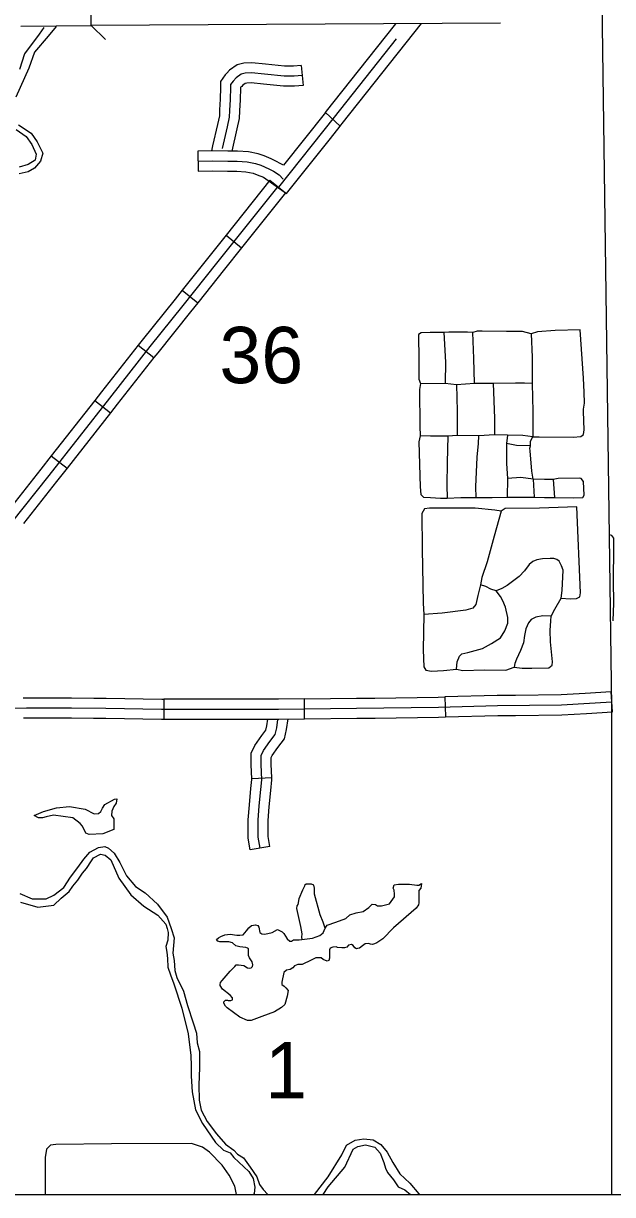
# Model space of a CAD drawing. Extents: x 1127717 to 1741049, y 2026793 to 2244711.
# Drawn here: x 1333695 to 1338119, y 2066677 to 2075463 of the extents above; entities that cross this region are included whole.
import ezdxf

# ---------------------------------------------------------------- set-up
doc = ezdxf.new("R2010")
doc.units = 0
for name, color, linetype in [('1', 7, 'Continuous'), ('10', 7, 'Continuous'), ('15', 7, 'Continuous'), ('31', 7, 'Continuous'), ('32', 7, 'Continuous'), ('35', 7, 'Continuous'), ('37', 7, 'Continuous'), ('5', 7, 'Continuous')]:
    doc.layers.add(name, color=color, linetype=linetype)

msp = doc.modelspace()

# ---------------------------------------------------------------- linework, layer by layer
at = {"layer": '1'}
msp.add_lwpolyline([(1349634.2, 2111942.3), (1278362.7, 2111942.3), (1278362.7, 2066677.1), (1349634.2, 2066677.1)], close=True, dxfattribs=at)
at = {"layer": '10'}
for points in [[(1338113, 2070337.1), (1338031.8, 2076176)], [(1338112, 2066677.1), (1338113, 2070338.8)]]:
    msp.add_lwpolyline(points, dxfattribs=at)
at = {"layer": '15'}
for points in [[(1334204.9, 2075447.1), (1334203.4, 2075697.1)], [(1333676.9, 2075444), (1334204.9, 2075447.1)], [(1337276.3, 2075465.1), (1334204.9, 2075447.1)]]:
    msp.add_lwpolyline(points, dxfattribs=at)
at = {"layer": '31'}
for p, q in [((1335781.8, 2075147.2), (1335796.3, 2074997.9)), ((1335963.5, 2074795.8), (1335647.9, 2074399.8)), ((1336072.6, 2074692), (1335963.5, 2074795.8)), ((1335999.8, 2074600.7), (1336072.6, 2074692)), ((1335670.8, 2074187.8), (1335999.8, 2074600.7)), ((1335005, 2074504.6), (1335008.6, 2074354.7)), ((1335498.2, 2074309), (1335670.8, 2074187.8)), ((1334750.2, 2070394.8), (1334750.2, 2070244.8)), ((1335806.9, 2070246.7), (1335805.4, 2070396.6)), ((1336860.2, 2070410.3), (1336864, 2070260.3)), ((1338116.9, 2070298.4), (1338108.1, 2070448.1))]:
    msp.add_line(p, q, dxfattribs=at)
for points in [[(1336211, 2075107.5), (1336491.3, 2075460.5)], [(1336328.5, 2075014.2), (1336683.8, 2075461.6)], [(1335612.1, 2074234.6), (1336030, 2074758.9), (1336497.3, 2075347.5)], [(1335781.8, 2075147.2), (1335723.2, 2075141.5), (1335656.6, 2075141.5), (1335512.2, 2075156.5), (1335409.1, 2075167.3), (1335350, 2075164), (1335299.8, 2075151.5), (1335242.8, 2075113.5), (1335222.6, 2075091)], [(1335222.6, 2075091), (1335210.4, 2075077.5), (1335176.3, 2075028.8), (1335176.3, 2074983.2), (1335173.8, 2074896), (1335168.8, 2074815), (1335166.5, 2074769.4), (1335152.6, 2074704.4), (1335115.3, 2074545.3)], [(1335789, 2075072.6), (1335726.9, 2075066.5), (1335652.7, 2075066.5), (1335504.4, 2075081.9), (1335407.3, 2075092.1), (1335361.3, 2075089.6), (1335330.6, 2075081.9), (1335292.2, 2075056.3), (1335269.2, 2075030.7), (1335251.3, 2075005.1), (1335251.3, 2074982.1), (1335248.8, 2074892.6), (1335243.6, 2074810.7), (1335241.1, 2074759.6), (1335225.7, 2074688), (1335187.4, 2074524.3)], [(1335963.5, 2074795.8), (1335971.3, 2074805.6), (1336211, 2075107.5)], [(1335334.1, 2074990.7), (1335328, 2074984), (1335326.3, 2074981.5), (1335326.3, 2074981.1), (1335323.7, 2074889.2), (1335318.5, 2074806.5), (1335315.7, 2074749.8), (1335298.9, 2074671.6), (1335259.7, 2074504)], [(1335796.3, 2074997.9), (1335730.5, 2074991.5), (1335648.9, 2074991.5), (1335496.7, 2075007.3), (1335405.4, 2075016.9), (1335372.5, 2075015.1), (1335361.4, 2075012.3), (1335341.7, 2074999.1), (1335334.1, 2074990.7)], [(1336072.6, 2074692), (1336088.7, 2074712.2), (1336328.5, 2075014.2)], [(1335115.3, 2074545.3), (1335106.4, 2074507.4)], [(1335556, 2074447.4), (1335503.6, 2074469.3), (1335458.2, 2074484.4), (1335385, 2074499), (1335303.5, 2074504.7), (1335230.1, 2074504.7), (1335114.2, 2074507.2), (1335005, 2074504.6)], [(1335006.8, 2074429.7), (1335114.2, 2074432.2), (1335229.3, 2074429.7), (1335300.9, 2074429.7), (1335375, 2074424.5), (1335438.9, 2074411.8), (1335477.3, 2074399), (1335538.7, 2074373.4), (1335571.9, 2074355.5), (1335615.4, 2074327.4), (1335644.4, 2074294.6)], [(1335261.3, 2074511.1), (1335260.4, 2074507.1)], [(1335647.9, 2074399.8), (1335571, 2074441.2), (1335556, 2074447.4)], [(1335008.6, 2074354.7), (1335114.3, 2074357.2), (1335228.4, 2074354.7), (1335298.3, 2074354.7), (1335365, 2074350.1), (1335419.6, 2074339.1), (1335451, 2074328.7), (1335498.2, 2074309)], [(1333693.5, 2070403), (1333717.9, 2070403.3), (1334057, 2070403.3), (1334223.1, 2070401.5)], [(1334223.1, 2070401.5), (1334316.2, 2070400.4), (1334733.6, 2070394.8), (1334750.2, 2070394.8)], [(1335278.2, 2070394.8), (1335122.5, 2070394.8), (1334750.2, 2070394.8)], [(1335805.4, 2070396.6), (1335611.1, 2070394.8), (1335423.9, 2070394.8), (1335278.2, 2070394.8)], [(1335805.4, 2070396.6), (1336196.2, 2070400.4), (1336333.1, 2070402.3)], [(1336333.1, 2070402.3), (1336809.6, 2070409), (1336860.2, 2070410.3)], [(1337389, 2070421.9), (1337253.1, 2070420.3), (1336860.2, 2070410.3)], [(1337913.2, 2070436.7), (1337732.3, 2070426), (1337389, 2070421.9)], [(1338108.1, 2070448.1), (1337913.2, 2070436.7)], [(1332639.7, 2070360.8), (1333135.5, 2070322.6), (1333718.3, 2070328.3), (1334056.5, 2070328.3), (1334315.2, 2070325.4), (1334733.1, 2070319.8), (1335122.5, 2070319.8), (1335423.9, 2070319.8), (1335611.5, 2070319.8), (1336197.1, 2070325.4), (1336811.1, 2070334), (1337254.5, 2070345.3), (1337735, 2070351), (1338112.5, 2070373.3)], [(1337922, 2070286.9), (1338116.9, 2070298.4)], [(1333695, 2070253.1), (1333718.6, 2070253.3), (1334056.1, 2070253.3), (1334221.4, 2070251.5)], [(1334221.4, 2070251.5), (1334314.3, 2070250.4), (1334732.6, 2070244.8), (1334750.2, 2070244.8)], [(1334750.2, 2070244.8), (1335122.5, 2070244.8), (1335278.2, 2070244.8)], [(1335278.2, 2070244.8), (1335423.9, 2070244.8), (1335611.8, 2070244.8), (1335806.9, 2070246.7)], [(1335806.9, 2070246.7), (1336198, 2070250.4), (1336335.2, 2070252.4)], [(1336335.2, 2070252.4), (1336812.6, 2070259), (1336864, 2070260.3)], [(1336864, 2070260.3), (1337255.9, 2070270.4), (1337390.8, 2070272)], [(1337390.8, 2070272), (1337737.6, 2070276.1), (1337922, 2070286.9)]]:
    msp.add_lwpolyline(points, dxfattribs=at)
at = {"layer": '32'}
for p, q in [((1335546.4, 2074287.1), (1335663.6, 2074193.4)), ((1335216.7, 2073874.7), (1335333.8, 2073781)), ((1334887.5, 2073461.5), (1335005, 2073368.2)), ((1334557, 2073049.3), (1334674.9, 2072956.6)), ((1334230.7, 2072634.1), (1334348.7, 2072541.6)), ((1333904.9, 2072218.6), (1334022.9, 2072126.1)), ((1335560.8, 2069804.3), (1335411, 2069796.8)), ((1335546.1, 2069287.8), (1335398.3, 2069262.4))]:
    msp.add_line(p, q, dxfattribs=at)
for points in [[(1335546.4, 2074287.1), (1335216.7, 2073874.7)], [(1335605, 2074240.2), (1335145.3, 2073665.4), (1334892.3, 2073346.9), (1334645, 2073039.8), (1334340.8, 2072653.1), (1333886, 2072072.9), (1333604.6, 2071717.5), (1333254.9, 2071268.1), (1333135.5, 2071117.4)], [(1335663.6, 2074193.4), (1335333.8, 2073781)], [(1335216.7, 2073874.7), (1335086.6, 2073712.2), (1334887.5, 2073461.5)], [(1335333.8, 2073781), (1335203.9, 2073618.7), (1335005, 2073368.2)], [(1334887.5, 2073461.5), (1334833.7, 2073393.8), (1334586.3, 2073086.5), (1334557, 2073049.3)], [(1335005, 2073368.2), (1334950.9, 2073300.1), (1334703.7, 2072993.1), (1334674.9, 2072956.6)], [(1334557, 2073049.3), (1334281.8, 2072699.4), (1334230.7, 2072634.1)], [(1334674.9, 2072956.6), (1334399.8, 2072606.7), (1334348.7, 2072541.6)], [(1334230.7, 2072634.1), (1333904.9, 2072218.6)], [(1334348.7, 2072541.6), (1334022.9, 2072126.1)], [(1333904.9, 2072218.6), (1333827.1, 2072119.3), (1333577.8, 2071804.5)], [(1334022.9, 2072126.1), (1333944.9, 2072026.5), (1333695.5, 2071711.4)], [(1335411, 2069796.8), (1335405.7, 2069901.7), (1335405.7, 2069988.3), (1335432.6, 2070046.5), (1335485.9, 2070121.7), (1335516.3, 2070160.9), (1335523.4, 2070192.6), (1335530.5, 2070244.8)], [(1335472.2, 2069275.1), (1335458, 2069357.6), (1335458, 2069485.5), (1335466.5, 2069593.6), (1335477.9, 2069715.9), (1335486.4, 2069789.8), (1335480.7, 2069903.6), (1335480.7, 2069971.8), (1335497.8, 2070008.8), (1335546.1, 2070077), (1335585.9, 2070128.2), (1335597.3, 2070179.4), (1335605.8, 2070242)], [(1335560.8, 2069804.3), (1335555.7, 2069905.4), (1335555.7, 2069955.3), (1335563, 2069971.1), (1335606.3, 2070032.3), (1335655.5, 2070095.5), (1335671.2, 2070166.2), (1335682, 2070245.4)], [(1335398.3, 2069262.4), (1335383, 2069351.1), (1335383, 2069488.5), (1335391.8, 2069600), (1335403.3, 2069723.6), (1335411.2, 2069792.3), (1335411, 2069796.8)], [(1335546.1, 2069287.8), (1335533, 2069364), (1335533, 2069482.6), (1335541.2, 2069587.2), (1335552.5, 2069708.1), (1335561.6, 2069787.4), (1335560.8, 2069804.3)]]:
    msp.add_lwpolyline(points, dxfattribs=at)
at = {"layer": '35'}
for points in [[(1333942, 2075440.5), (1333881.9, 2075366.6), (1333778.4, 2075247.4), (1333736.9, 2075128.3), (1333638.5, 2074910.7)], [(1333847.6, 2075433), (1333813.5, 2075381.8), (1333704.8, 2075234.8), (1333666.6, 2075117.3)], [(1333659.3, 2074703.5), (1333752.5, 2074641.3), (1333799.1, 2074574), (1333840.5, 2074491.1), (1333825, 2074428.9), (1333778.4, 2074377.1), (1333731.7, 2074351.2), (1333664.4, 2074335.7)], [(1333640.2, 2074667.7), (1333716.5, 2074614.8), (1333757.6, 2074556.1), (1333790, 2074482.6), (1333784.1, 2074438.5), (1333731.2, 2074406.2), (1333663.7, 2074385.6)], [(1337874.5, 2073164.8), (1337688.8, 2073160.2), (1337555.7, 2073148.8), (1337507.6, 2073135), (1337443.3, 2073151.1), (1337321.8, 2073151.1), (1337140.6, 2073153.4), (1337101.6, 2073153.4), (1337069.5, 2073144.2), (1337030.5, 2073146.5), (1336911.2, 2073146.5), (1336888.3, 2073146.5), (1336851.6, 2073144.2), (1336748.4, 2073144.2), (1336681.9, 2073141.9), (1336661.2, 2073130.4), (1336663.5, 2072937.7), (1336663.5, 2072795.4), (1336677.3, 2072761), (1336668.1, 2072717.4), (1336672.7, 2072442.1), (1336675, 2072368.7), (1336663.5, 2072325.1), (1336675, 2071987.8), (1336679.6, 2071930.5), (1336697.9, 2071909.8), (1336750.7, 2071907.5), (1336826.4, 2071900.6), (1336876.8, 2071902.9), (1336980, 2071907.5), (1337094.7, 2071907.5), (1337214, 2071907.5), (1337326.4, 2071909.8), (1337427.3, 2071909.8), (1337468.6, 2071909.8), (1337530.5, 2071909.8), (1337608.5, 2071907.5), (1337681.9, 2071907.5), (1337828.7, 2071905.2), (1337895.2, 2071907.5), (1337904.4, 2071923.6), (1337899.8, 2072026.8), (1337883.7, 2072049.8), (1337867.7, 2072052.1), (1337709.4, 2072049.8), (1337672.7, 2072042.9), (1337608.5, 2072042.9), (1337523.6, 2072045.2), (1337512.2, 2072104.8), (1337500.7, 2072256.3), (1337498.4, 2072276.9), (1337503, 2072295.3), (1337503, 2072329.7), (1337519, 2072361.8), (1337567.2, 2072361.8), (1337821.8, 2072359.5), (1337879.1, 2072364.1), (1337899.8, 2072380.2), (1337904.4, 2072414.6), (1337899.8, 2072552.2), (1337899.8, 2072568.3), (1337906.6, 2072614.2), (1337904.4, 2072696.8), (1337899.8, 2072802.3), (1337874.5, 2073164.8)], [(1336851.6, 2073144.2), (1336863.1, 2072921.6), (1336860.8, 2072763.3)], [(1337081, 2072763.3), (1337076.4, 2072949.2), (1337069.5, 2073144.2)], [(1337507.6, 2073135), (1337514.4, 2072960.6), (1337514.4, 2072788.6), (1337514.4, 2072761), (1337519, 2072552.2), (1337519, 2072361.8)], [(1336677.3, 2072761), (1336860.8, 2072763.3), (1336945.6, 2072754.1), (1337081, 2072763.3), (1337223.2, 2072763.3), (1337390.6, 2072767.9), (1337457.1, 2072767.9), (1337514.4, 2072763.3)], [(1337223.2, 2072763.3), (1337232.3, 2072499.5), (1337232.3, 2072377.9)], [(1336945.6, 2072754.1), (1336952.5, 2072554.5), (1336952.5, 2072371)], [(1337519, 2072361.8), (1337445.6, 2072371), (1337328.7, 2072373.3), (1337232.3, 2072377.9), (1337115.4, 2072368.7), (1336952.5, 2072371), (1336881.4, 2072366.4), (1336750.7, 2072366.4), (1336675, 2072368.7)], [(1336881.4, 2072366.4), (1336876.8, 2072169.1), (1336874.5, 2071999.3), (1336876.8, 2071902.9)], [(1337094.7, 2071907.5), (1337092.4, 2071987.8), (1337101.6, 2072210.4), (1337110.8, 2072311.3), (1337115.4, 2072368.7)], [(1337328.7, 2072373.3), (1337321.8, 2072311.3), (1337321.8, 2072162.2), (1337328.7, 2072049.8), (1337326.4, 2071909.8)], [(1337503, 2072295.3), (1337397.5, 2072297.6), (1337321.8, 2072311.3)], [(1337523.6, 2072045.2), (1337429.6, 2072056.7), (1337328.7, 2072049.8)], [(1337523.6, 2072045.2), (1337530.5, 2071909.8)], [(1337672.7, 2072042.9), (1337681.9, 2071907.5)], [(1337849, 2071835.6), (1337570.2, 2071827.4), (1337312.9, 2071824.1), (1337281.6, 2071804.3), (1337235.4, 2071810.9), (1337087, 2071825.7), (1336852.7, 2071825.7), (1336743.9, 2071827.4), (1336707.6, 2071820.8), (1336686.2, 2071787.8)], [(1336686.2, 2071787.8), (1336689.5, 2071522.1), (1336696.1, 2071113), (1336701, 2071028.8), (1336696.1, 2070763.2), (1336701, 2070636.1), (1336717.5, 2070611.4), (1336760.4, 2070603.1), (1336849.4, 2070608.1), (1336946.8, 2070619.6), (1336994.6, 2070609.7), (1337157.9, 2070614.7), (1337317.9, 2070611.4), (1337380.5, 2070634.5), (1337439.9, 2070626.2), (1337512.5, 2070626.2), (1337639.5, 2070629.5), (1337664.2, 2070649.3), (1337667.5, 2070674.1), (1337652.7, 2070824.2), (1337649.4, 2070908.4), (1337656, 2070982.6), (1337657.6, 2071017.3), (1337684, 2071070.1), (1337733.5, 2071150.9), (1337801.1, 2071146), (1337847.3, 2071149.3), (1337872.1, 2071160.8), (1337877, 2071190.5), (1337849, 2071835.6)], [(1337281.6, 2071804.3), (1337230.4, 2071616.2), (1337176, 2071423.1), (1337138.1, 2071307.6), (1337126.5, 2071251.5), (1337106.7, 2071170.7), (1337091.9, 2071104.7), (1337068.8, 2071076.7), (1337016, 2071061.8), (1336839.5, 2071038.7), (1336701, 2071028.8)], [(1338122.9, 2070982.4), (1338127.8, 2071114.4), (1338126.2, 2071282.7), (1338127.8, 2071528.5), (1338127.8, 2071601.1), (1338113, 2071620.9), (1338094.8, 2071627.5)], [(1337733.5, 2071150.9), (1337740.1, 2071210.3), (1337748.3, 2071360.4), (1337735.2, 2071395.1), (1337717, 2071429.7), (1337698.9, 2071441.3), (1337677.4, 2071449.5), (1337651, 2071449.5), (1337593.3, 2071446.2), (1337550.4, 2071439.6), (1337520.7, 2071426.4), (1337492.7, 2071405), (1337458.1, 2071357.1), (1337416.8, 2071314.2), (1337327.8, 2071246.6), (1337286.5, 2071225.1), (1337243.6, 2071207), (1337204.1, 2071220.2), (1337167.8, 2071238.3), (1337126.5, 2071251.5)], [(1336946.8, 2070619.6), (1336951.7, 2070674.1), (1336968.2, 2070717), (1336988, 2070735.1), (1337030.9, 2070745), (1337141.4, 2070773.1), (1337210.7, 2070811), (1337278.3, 2070853.9), (1337309.6, 2070906.7), (1337332.7, 2070964.5), (1337331.1, 2071007.4), (1337314.6, 2071084.9), (1337294.8, 2071131.1), (1337276.6, 2071164.1), (1337243.6, 2071207)], [(1337657.6, 2071017.3), (1337595, 2071018.9), (1337542.2, 2071009), (1337507.5, 2070990.9), (1337487.7, 2070966.1), (1337468, 2070921.6), (1337456.4, 2070870.4), (1337449.8, 2070817.6), (1337428.4, 2070759.9), (1337397, 2070693.9), (1337385.5, 2070660.9), (1337380.5, 2070634.5)], [(1334163, 2069388.5), (1334139.5, 2069441.4), (1334121.9, 2069461.9), (1334066.1, 2069503.1), (1333922.1, 2069523.6), (1333866.3, 2069511.9), (1333839.9, 2069503.1), (1333807.6, 2069503.1), (1333775.3, 2069520.7), (1333845.8, 2069550.1), (1333942.7, 2069579.5), (1334042.6, 2069588.3), (1334160.1, 2069567.7), (1334227.6, 2069532.5), (1334259.9, 2069535.4), (1334277.5, 2069550.1), (1334289.3, 2069576.5), (1334306.9, 2069603), (1334380.3, 2069644.1), (1334398, 2069647.1), (1334392.1, 2069614.7), (1334374.5, 2069588.3), (1334359.8, 2069553), (1334356.9, 2069520.7), (1334374.5, 2069497.2), (1334374.5, 2069456.1), (1334374.5, 2069414.9)], [(1334374.5, 2069414.9), (1334292.2, 2069382.6), (1334189.4, 2069379.7), (1334163, 2069388.5)], [(1333668, 2068936.2), (1333762.3, 2068896.5), (1333866.6, 2068896.5), (1333923.7, 2068923.8), (1333998.2, 2068980.9), (1334047.9, 2069057.9), (1334105, 2069129.9), (1334149.7, 2069194.5), (1334194.3, 2069246.7), (1334258.9, 2069281.5), (1334306.1, 2069288.9), (1334333.4, 2069276.5), (1334375.6, 2069239.2), (1334420.3, 2069169.7), (1334469.9, 2069067.8), (1334537, 2068988.4), (1334609, 2068941.2), (1334703.3, 2068856.7), (1334775.3, 2068757.4), (1334805.1, 2068672.9), (1334827.4, 2068603.4), (1334822.5, 2068546.2), (1334817.5, 2068489.1), (1334827.4, 2068432), (1334832.4, 2068357.5), (1334847.3, 2068305.3), (1334897, 2068203.5), (1334926.8, 2068096.7), (1334969, 2067965), (1334993.8, 2067888), (1334998.8, 2067816), (1335018.6, 2067751.4), (1335018.6, 2067684.3), (1335018.6, 2067627.2), (1335011.2, 2067500.5), (1335016.1, 2067386.3), (1335031, 2067309.3), (1335075.7, 2067224.8), (1335145.2, 2067132.9), (1335212.3, 2067055.9), (1335274.3, 2067011.2), (1335301.7, 2066981.4), (1335348.8, 2066951.6), (1335398.5, 2066882), (1335448.1, 2066810), (1335468, 2066752.9), (1335495.3, 2066715.6), (1335529.7, 2066677.1)], [(1334168.9, 2069124), (1334207.1, 2069179.8), (1334221.7, 2069203.3), (1334274.6, 2069229.8), (1334309.9, 2069223.9), (1334351, 2069188.6)], [(1334351, 2069188.6), (1334412.7, 2069050.5), (1334500.8, 2068927.1), (1334600.6, 2068841.9), (1334703.4, 2068774.3), (1334765.1, 2068706.7), (1334773.9, 2068674.4), (1334782.8, 2068642.1), (1334779.8, 2068586.3), (1334765.1, 2068539.2), (1334771, 2068495.2), (1334776.9, 2068448.2), (1334779.8, 2068383.5), (1334800.4, 2068324.7), (1334823.9, 2068257.2), (1334885.6, 2068075), (1334932.6, 2067884), (1334953.1, 2067719.4), (1334956.1, 2067643), (1334956.1, 2067566.6), (1334961.9, 2067449.1), (1334988.4, 2067313.9), (1335041.2, 2067211.1), (1335138.2, 2067067.1), (1335196.9, 2067011.2), (1335246.8, 2066990.7), (1335276.2, 2066955.4), (1335387.8, 2066849.6), (1335420.1, 2066796.7), (1335431.9, 2066732.1), (1335429, 2066685.1), (1335422.8, 2066677.1)], [(1333672.5, 2068871.3), (1333804.6, 2068833.1), (1333925.1, 2068847.8), (1333977.9, 2068900.7), (1334039.6, 2068950.6), (1334066.1, 2068991.8), (1334104.2, 2069035.8), (1334139.5, 2069088.7), (1334168.9, 2069124)], [(1335176.8, 2068612.6), (1335206.9, 2068625.3), (1335208.5, 2068625.3), (1335246.6, 2068631.7), (1335297.4, 2068623.7), (1335321.2, 2068623.7), (1335345, 2068625.3), (1335370.4, 2068655.5), (1335387.9, 2068677.7), (1335408.5, 2068695.2), (1335438.7, 2068701.5), (1335454.6, 2068696.8), (1335462.5, 2068682.5), (1335470.4, 2068642.8), (1335486.3, 2068633.2), (1335508.5, 2068631.7), (1335562.5, 2068642.8), (1335602.2, 2068665), (1335637.1, 2068649.1), (1335651.4, 2068636.4), (1335676.8, 2068595.1), (1335695.8, 2068579.3), (1335708.5, 2068579.3), (1335722.8, 2068587.2), (1335726, 2068588.8), (1335746.6, 2068588.8), (1335765.7, 2068588.8), (1335786.3, 2068590.4), (1335865.7, 2068601.5), (1335919.6, 2068620.5), (1335945, 2068639.6), (1335960.9, 2068676.1), (1335976.8, 2068698.3), (1336041.9, 2068720.6), (1336114.9, 2068747.6), (1336146.6, 2068776.1), (1336192.7, 2068790.4), (1336245, 2068801.6), (1336287.9, 2068831.7), (1336313.3, 2068855.5), (1336338.7, 2068854), (1336353, 2068842.8), (1336384.7, 2068842.8), (1336445, 2068858.7), (1336481.5, 2068911.1), (1336481.5, 2068930.2), (1336478.4, 2068961.9), (1336472, 2068976.2), (1336478.4, 2069000), (1336511.7, 2069004.8), (1336553, 2069006.4), (1336594.2, 2069006.4), (1336648.2, 2068998.4), (1336664.1, 2068998.4), (1336683.1, 2069011.1)], [(1335960.9, 2068676.1), (1335946.6, 2068720.6), (1335924.4, 2068776.1), (1335881.5, 2068930.2), (1335881.5, 2068976.2), (1335875.2, 2068998.4), (1335857.7, 2069004.8), (1335846.6, 2069004.8), (1335835.5, 2069004.8), (1335829.2, 2069004.8), (1335818.1, 2069004.8), (1335806.9, 2068995.3), (1335806.9, 2068992.1), (1335791.1, 2068961.9), (1335764.1, 2068896.8), (1335756.1, 2068854), (1335748.2, 2068842.8), (1335746.6, 2068822.2), (1335775.2, 2068687.2), (1335786.3, 2068633.2), (1335783.1, 2068609.4), (1335786.3, 2068590.4)], [(1336683.1, 2069011.1), (1336678.4, 2068976.2), (1336664.1, 2068958.7), (1336664.1, 2068941.3), (1336664.1, 2068920.6), (1336664.1, 2068904.8), (1336664.1, 2068882.5), (1336664.1, 2068865.1), (1336660.9, 2068850.8), (1336645, 2068825.4)], [(1336645, 2068825.4), (1336473.6, 2068679.3), (1336392.7, 2068596.7), (1336348.2, 2068566.6), (1336332.3, 2068558.6), (1336316.5, 2068553.8), (1336302.2, 2068557), (1336286.3, 2068560.2), (1336260.9, 2068558.6), (1336240.3, 2068542.7), (1336219.6, 2068526.9), (1336203.8, 2068522.1), (1336195.8, 2068520.5), (1336184.7, 2068528.4), (1336170.4, 2068545.9), (1336157.7, 2068552.3), (1336137.1, 2068547.5), (1336122.8, 2068533.2), (1336105.4, 2068528.4), (1336086.3, 2068528.4), (1336054.6, 2068531.6), (1336043.5, 2068534.8), (1336018.1, 2068533.2), (1335999, 2068526.9), (1335994.2, 2068514.2), (1335992.7, 2068495.1), (1335992.7, 2068469.7), (1335992.7, 2068450.6), (1335987.9, 2068433.2), (1335975.2, 2068428.4), (1335946.6, 2068441.1), (1335930.8, 2068452.2), (1335891.1, 2068452.2), (1335856.1, 2068436.3), (1335787.9, 2068403), (1335768.8, 2068403), (1335756.1, 2068403), (1335730.7, 2068393.5), (1335718.1, 2068379.2), (1335697.4, 2068366.5), (1335670.4, 2068361.7), (1335651.4, 2068342.7), (1335635.5, 2068271.2), (1335635.5, 2068252.2), (1335653, 2068239.5), (1335665.7, 2068228.3), (1335683.1, 2068207.7), (1335675.2, 2068166.4), (1335657.7, 2068102.9), (1335633.9, 2068080.7), (1335580, 2068048.9), (1335486.3, 2068012.4), (1335405.4, 2067982.2), (1335376.8, 2067982.2), (1335319.6, 2068007.6), (1335224.4, 2068079.1), (1335211.7, 2068090.2), (1335200.6, 2068112.4), (1335199, 2068112.4), (1335200.6, 2068123.5), (1335213.3, 2068134.7), (1335227.6, 2068134.7), (1335232.3, 2068133.1), (1335253, 2068133.1), (1335265.7, 2068139.4), (1335264.1, 2068152.1), (1335246.6, 2068174.4), (1335191.1, 2068218.8), (1335173.6, 2068245.8), (1335172, 2068253.7), (1335175.2, 2068268), (1335187.9, 2068282.3), (1335248.2, 2068352.2), (1335283.1, 2068387.1), (1335292.7, 2068401.4), (1335310.1, 2068401.4), (1335349.8, 2068396.7), (1335378.4, 2068377.6), (1335389.5, 2068376), (1335405.4, 2068377.6), (1335414.9, 2068388.7), (1335418, 2068399.8), (1335411.7, 2068422.1), (1335392.7, 2068452.2), (1335384.7, 2068469.7), (1335384.7, 2068487.2), (1335386.3, 2068511), (1335386.3, 2068520.5), (1335378.4, 2068526.9), (1335365.7, 2068531.6), (1335319.6, 2068534.8), (1335291.1, 2068542.7), (1335265.7, 2068565), (1335237.1, 2068572.9), (1335219.6, 2068572.9), (1335194.2, 2068572.9), (1335170.4, 2068572.9), (1335154.6, 2068579.3), (1335145, 2068592), (1335159.3, 2068603.1), (1335176.8, 2068612.6)], [(1333899.8, 2067048.8), (1333869.3, 2067018.3), (1333859.9, 2066955), (1333859.9, 2066828.4), (1333859.9, 2066677.1)], [(1334956.8, 2067060.5), (1334356.8, 2067058.2), (1333939.6, 2067053.5), (1333899.8, 2067048.8)], [(1335186.5, 2066898.7), (1335092.7, 2066994.9), (1335038.8, 2067032.4), (1334956.8, 2067060.5)], [(1335881.6, 2066677.1), (1335984.4, 2066810), (1336086.2, 2066976.4), (1336121, 2067048.5), (1336185.5, 2067085.7), (1336250.1, 2067095.7), (1336322.1, 2067088.2), (1336379.2, 2067053.4), (1336426.3, 2066996.3), (1336468.5, 2066916.8), (1336520.7, 2066832.4), (1336597.6, 2066762.8), (1336664.7, 2066683.3), (1336673.3, 2066677.1)], [(1335945.5, 2066677.1), (1335984.1, 2066735), (1336107.5, 2066881.9), (1336172.1, 2067017.1), (1336207.3, 2067037.7), (1336263.1, 2067049.4), (1336333.6, 2067031.8), (1336374.8, 2066987.7), (1336401.2, 2066917.2), (1336412.9, 2066876.1), (1336427.6, 2066843.7), (1336474.6, 2066787.9), (1336509.9, 2066735), (1336559.8, 2066711.5), (1336600.3, 2066677.1)], [(1335296.2, 2066677.1), (1335282.6, 2066739.3), (1335240.4, 2066823.7), (1335186.5, 2066898.7)]]:
    msp.add_lwpolyline(points, dxfattribs=at)
at = {"layer": '37'}
for points in [[(1334311.6, 2075341.7), (1334204.9, 2075447.1)], [(1338006.2, 2066677.1), (1338005.8, 2066677.6)]]:
    msp.add_lwpolyline(points, dxfattribs=at)

# ---------------------------------------------------------------- texts
at = {"layer": '5'}
for s, p in [('36', (1335167.3, 2072764.4)), ('1', (1335510.3, 2067399.3))]:
    msp.add_text(s, height=422.4, dxfattribs=at).set_placement(p)

doc.saveas('drawing.dxf')
